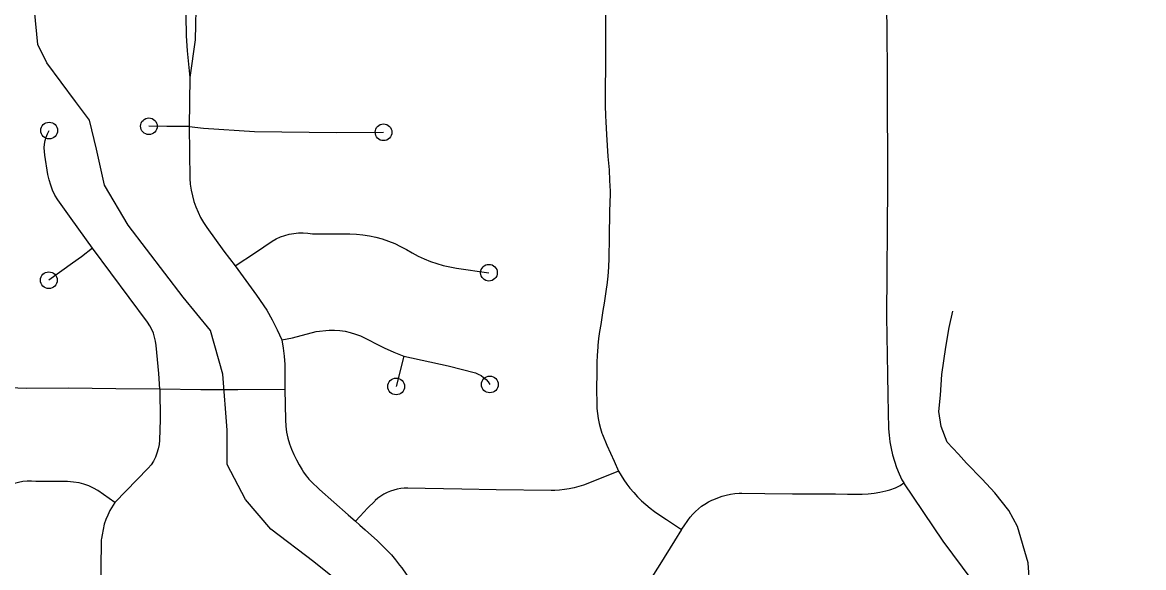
# Model space of a CAD drawing. Extents: x -19 to 366, y -4 to 359.
# Drawn here: x 147.031 to 147.665, y 190.647 to 190.955 of the extents above; entities that cross this region are included whole.
import ezdxf

# ---------------------------------------------------------------- set-up
doc = ezdxf.new("R2010")
doc.units = 0
for name, color, linetype in [('R_Striping', 7, 'Continuous'), ('R_Temp Easement', 7, 'Continuous'), ('Sheet Fence', 7, 'Continuous')]:
    doc.layers.add(name, color=color, linetype=linetype)

msp = doc.modelspace()

# ---------------------------------------------------------------- linework, layer by layer
at = {"layer": 'R_Striping'}
for points in [[(147.1231, 190.97064), (147.12342, 190.9472), (147.12401, 190.93872), (147.1255, 190.9236)], [(147.12914, 190.97072), (147.12858, 190.94485), (147.1255, 190.9236)], [(147.51898, 190.96884), (147.51942, 190.95416), (147.51974, 190.92183), (147.51976, 190.86284), (147.51935, 190.78849), (147.51983, 190.7558), (147.51998, 190.74381), (147.52049, 190.72508), (147.52075, 190.72134), (147.52121, 190.71761), (147.52189, 190.71391), (147.52274, 190.71025), (147.52379, 190.70665), (147.52501, 190.7031), (147.52644, 190.69962), (147.52803, 190.69623), (147.52901, 190.69451)], [(147.36056, 190.96409), (147.36048, 190.95081), (147.36047, 190.93367), (147.36035, 190.91339), (147.36035, 190.90772), (147.3605, 190.90206), (147.36065, 190.89863), (147.361, 190.89143), (147.36187, 190.87898), (147.36248, 190.8715), (147.36282, 190.86547), (147.36303, 190.85943), (147.36306, 190.85768), (147.3628, 190.84798), (147.36251, 190.83311), (147.36229, 190.82145), (147.36209, 190.81637), (147.36172, 190.81129), (147.36121, 190.80623), (147.3611, 190.80522), (147.35974, 190.79599), (147.35905, 190.79192), (147.35782, 190.78409), (147.35711, 190.78013), (147.35657, 190.77616), (147.35614, 190.77217), (147.35586, 190.76817), (147.35581, 190.76731), (147.35559, 190.76203), (147.35552, 190.75725), (147.35542, 190.7473), (147.35551, 190.7394), (147.35562, 190.73653), (147.3559, 190.73368), (147.35631, 190.73084), (147.35687, 190.72803), (147.35759, 190.72525), (147.35846, 190.7225), (147.35872, 190.72174), (147.36119, 190.71581), (147.36539, 190.7067), (147.36783, 190.70116)], [(147.1255, 190.9236), (147.12526, 190.896)], [(147.07048, 190.8272), (147.05847, 190.84397), (147.05091, 190.85455), (147.04936, 190.85719), (147.04802, 190.85995), (147.04692, 190.8628), (147.04602, 190.86572), (147.04537, 190.86871), (147.04364, 190.87977), (147.04334, 190.88181), (147.04325, 190.88386), (147.04341, 190.88591), (147.04377, 190.88794), (147.04433, 190.88991), (147.0451, 190.89182), (147.04606, 190.89364)], [(147.12526, 190.896), (147.11257, 190.89589), (147.10245, 190.89606)], [(147.12526, 190.896), (147.12555, 190.86658), (147.12584, 190.8633), (147.12632, 190.86003), (147.127, 190.8568), (147.12788, 190.85362), (147.12897, 190.8505), (147.13022, 190.84745), (147.13168, 190.84449), (147.13328, 190.84161), (147.1351, 190.83885), (147.14471, 190.82537), (147.15112, 190.8171)], [(147.12526, 190.896), (147.13334, 190.89505), (147.16203, 190.89315), (147.2084, 190.89253), (147.23506, 190.89266)], [(147.15112, 190.8171), (147.16269, 190.82464), (147.17201, 190.83115), (147.17432, 190.83241), (147.17673, 190.83347), (147.17921, 190.83435), (147.18175, 190.83502), (147.18434, 190.8355), (147.18696, 190.83576), (147.18959, 190.83582), (147.19222, 190.83567), (147.19481, 190.83531), (147.21596, 190.83533), (147.21969, 190.83516), (147.22342, 190.83478), (147.2271, 190.83418), (147.23075, 190.83338), (147.23433, 190.83238), (147.23788, 190.83118), (147.24133, 190.82978), (147.24471, 190.82818), (147.24799, 190.8264), (147.25117, 190.82444), (147.25454, 190.82266), (147.258, 190.82106), (147.26152, 190.81965), (147.26514, 190.81841), (147.26879, 190.81737), (147.27251, 190.81651), (147.27625, 190.81585), (147.29461, 190.81328)], [(147.07048, 190.8272), (147.06426, 190.82225), (147.05923, 190.81864), (147.04587, 190.80902)], [(147.10867, 190.74752), (147.10806, 190.75623), (147.10659, 190.77218), (147.10623, 190.7745), (147.10569, 190.77678), (147.10499, 190.77901), (147.10407, 190.78117), (147.10299, 190.78325), (147.10172, 190.78523), (147.07048, 190.8272)], [(147.15112, 190.8171), (147.15728, 190.80894), (147.16324, 190.80063), (147.16901, 190.79218), (147.17207, 190.78666), (147.17491, 190.78102), (147.17752, 190.77527)], [(147.17752, 190.77527), (147.1835, 190.77645), (147.19704, 190.77999), (147.20433, 190.78087), (147.20734, 190.78085), (147.21035, 190.78061), (147.21333, 190.78015), (147.21626, 190.77948), (147.21915, 190.7786), (147.22196, 190.7775), (147.23537, 190.77072), (147.24089, 190.76831), (147.2465, 190.76612)], [(147.17752, 190.77527), (147.17837, 190.77066), (147.17896, 190.76601), (147.17929, 190.76134), (147.17933, 190.74718)], [(147.2465, 190.76612), (147.24218, 190.74897)], [(147.2465, 190.76612), (147.27161, 190.7606), (147.28693, 190.75659), (147.28858, 190.75595), (147.29017, 190.75512), (147.29162, 190.7541), (147.29294, 190.75291), (147.29411, 190.75157), (147.29511, 190.7501)], [(147.10867, 190.74752), (147.08381, 190.74758), (147.05691, 190.74798), (147.0334, 190.74786), (147.01811, 190.74832), (146.98777, 190.74836)], [(147.10867, 190.74752), (147.10879, 190.73031), (147.10838, 190.71853), (147.10815, 190.71607), (147.1077, 190.71365), (147.10701, 190.71128), (147.10609, 190.70899), (147.10497, 190.70679), (147.10363, 190.70472), (147.1021, 190.70278), (147.08326, 190.68336)], [(147.17933, 190.74718), (147.15277, 190.74702), (147.13176, 190.74708), (147.10867, 190.74752)], [(147.17933, 190.74718), (147.17958, 190.73007), (147.17981, 190.72659), (147.18027, 190.72312), (147.18094, 190.71969), (147.18193, 190.71656), (147.18307, 190.71347), (147.18436, 190.71044), (147.18578, 190.70747), (147.18733, 190.70458), (147.18901, 190.70175), (147.18978, 190.70055), (147.19123, 190.69853), (147.19222, 190.69733), (147.19281, 190.6966), (147.19408, 190.69519), (147.19876, 190.69064), (147.21508, 190.67645), (147.21919, 190.67272)], [(147.36783, 190.70116), (147.36089, 190.69818), (147.34801, 190.69324), (147.34538, 190.69237), (147.34271, 190.69164), (147.34, 190.69106), (147.33729, 190.69063), (147.33453, 190.69035), (147.33178, 190.69022), (147.32975, 190.69022), (147.29861, 190.6906), (147.27921, 190.69094), (147.25854, 190.69136), (147.24873, 190.69152), (147.24672, 190.69146), (147.24472, 190.69125), (147.24274, 190.69089), (147.24079, 190.69039), (147.23889, 190.68974), (147.23704, 190.68894), (147.23524, 190.68801), (147.23355, 190.68696), (147.2319, 190.68577), (147.23038, 190.68446), (147.23008, 190.68418), (147.22603, 190.68008), (147.2219, 190.67572), (147.21919, 190.67272)], [(147.36783, 190.70116), (147.36928, 190.69857), (147.37083, 190.69614), (147.37248, 190.6938), (147.37428, 190.69155), (147.37642, 190.68896), (147.37857, 190.6866), (147.38082, 190.68434), (147.38318, 190.68219), (147.38566, 190.68016), (147.3882, 190.67824), (147.38897, 190.67769), (147.39501, 190.67382), (147.39951, 190.67065), (147.40166, 190.6693), (147.40338, 190.66807)], [(147.08326, 190.68336), (147.07361, 190.69008), (147.07111, 190.6915), (147.06847, 190.69271), (147.06574, 190.69367), (147.06294, 190.69441), (147.05973, 190.69494), (147.05646, 190.69516), (147.03855, 190.69532), (147.0361, 190.69549), (147.03366, 190.69545), (147.03123, 190.6952), (147.02883, 190.69474), (147.02646, 190.69408), (147.02419, 190.69321), (147.02197, 190.69215), (147.01988, 190.69089), (147.01788, 190.68947), (147.01603, 190.68787), (146.99818, 190.67045)], [(147.40338, 190.66807), (147.4049, 190.67025), (147.40697, 190.67325), (147.40831, 190.67505), (147.40977, 190.67676), (147.41134, 190.67837), (147.41302, 190.67987), (147.4148, 190.68125), (147.41666, 190.68251), (147.41861, 190.68365), (147.42064, 190.68465), (147.42177, 190.68514), (147.42404, 190.68607), (147.42636, 190.68687), (147.42871, 190.68752), (147.43111, 190.68803), (147.43354, 190.68839), (147.43599, 190.68859), (147.43748, 190.68865), (147.45049, 190.68854), (147.46613, 190.68827), (147.49054, 190.68829), (147.49716, 190.68809), (147.50552, 190.68809), (147.50887, 190.68832), (147.51223, 190.68869), (147.51553, 190.68921), (147.51882, 190.68988), (147.5212, 190.69046), (147.52445, 190.69161), (147.52704, 190.69304), (147.52901, 190.69451)], [(147.56767, 190.63949), (147.55122, 190.66143), (147.52901, 190.69451)], [(147.08326, 190.68336), (147.08039, 190.67878), (147.07917, 190.67629), (147.07811, 190.67372), (147.07724, 190.67108), (147.07595, 190.66503), (147.07563, 190.66306), (147.07549, 190.66217), (147.07526, 190.64553), (147.07495, 190.62894), (147.07486, 190.61446), (147.07472, 190.61037), (147.07444, 190.60165), (147.07449, 190.59114), (147.07465, 190.58409)], [(147.21919, 190.67272), (147.2216, 190.67056), (147.22465, 190.66783), (147.23156, 190.66166), (147.23429, 190.65914), (147.23692, 190.65651), (147.23944, 190.65378), (147.24185, 190.65094), (147.24414, 190.64802), (147.24532, 190.64643), (147.24773, 190.64279), (147.25002, 190.63908), (147.25217, 190.63529), (147.2542, 190.63143), (147.25607, 190.6275), (147.25747, 190.62436), (147.26395, 190.60819), (147.26765, 190.59844), (147.27179, 190.58808)], [(147.40338, 190.66807), (147.39938, 190.6617), (147.39114, 190.64825), (147.38265, 190.63499), (147.38243, 190.63458), (147.38009, 190.63048), (147.37767, 190.62643), (147.37172, 190.61705), (147.36992, 190.61402), (147.36661, 190.60831), (147.36337, 190.60256), (147.36023, 190.59677), (147.35716, 190.59095), (147.35416, 190.58509), (147.34778, 190.57111), (147.34751, 190.57058), (147.3448, 190.56485)]]:
    msp.add_lwpolyline(points, dxfattribs=at)
for centre in [(147.04606, 190.89364), (147.10245, 190.89606), (147.23506, 190.89266), (147.29461, 190.81328), (147.04587, 190.80902), (147.24218, 190.74897), (147.29511, 190.7501)]:
    msp.add_circle(centre, 0.00473, dxfattribs=at)
at = {"layer": 'R_Temp Easement'}
for points in [[(147.22035, 190.63006), (147.1956, 190.64987), (147.17135, 190.66824), (147.157, 190.68508), (147.1466, 190.70489), (147.1466, 190.7242), (147.14413, 190.75589), (147.1372, 190.78065), (147.12186, 190.79947), (147.09068, 190.84008), (147.07732, 190.86286), (147.07287, 190.88316), (147.06891, 190.8995), (147.06099, 190.91015), (147.04466, 190.93194), (147.03971, 190.94234), (147.03773, 190.96165)], [(147.60031, 190.63578), (147.59924, 190.64928), (147.59336, 190.66971), (147.58841, 190.67893), (147.58044, 190.68876), (147.57338, 190.69649), (147.56445, 190.70559), (147.55999, 190.71061), (147.55348, 190.71757), (147.55023, 190.72637), (147.54887, 190.73475), (147.5498, 190.74404), (147.55059, 190.7558), (147.55277, 190.77114), (147.55469, 190.78231), (147.55676, 190.79158)]]:
    msp.add_lwpolyline(points, dxfattribs=at)
at = {"layer": 'Sheet Fence'}
for points in [[(154.11585, 1.87092), (153.9063, 10.48743), (153.69602, 19.10409), (153.48501, 27.72087), (153.27327, 36.3378), (153.0608, 44.95486), (152.84759, 53.57206), (152.63366, 62.1894), (152.419, 70.80688), (152.20362, 79.42449), (151.98751, 88.04225), (151.77068, 96.66014), (151.55312, 105.27817), (151.33484, 113.89634), (151.11584, 122.51465), (150.89612, 131.13311), (150.67568, 139.7517), (150.45452, 148.37043), (150.23264, 156.98931), (150.01005, 165.60832), (149.78674, 174.22748), (149.56272, 182.84677), (149.33799, 191.46621), (149.11254, 200.0858), (148.88638, 208.70552), (148.65952, 217.32539), (148.43194, 225.9454), (148.20366, 234.56555), (147.97466, 243.18584), (147.74497, 251.80628), (147.51457, 260.42687), (147.28346, 269.04759), (147.05165, 277.66846), (146.81914, 286.28948), (146.58593, 294.91064), (146.35202, 303.53194), (146.11742, 312.15339), (145.88211, 320.77499), (145.64611, 329.39673), (145.40941, 338.01861), (145.17202, 346.64065)], [(0, 189.51617), (7.11214, 189.52059), (14.22427, 189.53386), (21.33637, 189.55597), (28.44845, 189.58693), (35.56048, 189.62672), (42.67245, 189.67537), (49.78436, 189.73285), (56.89619, 189.79918), (64.00793, 189.87436), (71.11958, 189.95838), (78.23111, 190.05124), (85.34253, 190.15294), (92.45381, 190.26349), (99.56495, 190.38288), (106.67593, 190.51112), (113.78675, 190.6482), (120.89739, 190.79412), (128.00785, 190.94888), (135.11811, 191.11248), (142.22816, 191.28493), (149.33799, 191.46621), (156.44759, 191.65634), (163.55694, 191.85531), (170.66605, 192.06312), (177.77489, 192.27977), (184.88345, 192.50526), (191.99173, 192.73959), (199.09971, 192.98276), (206.20739, 193.23477), (213.31474, 193.49561), (220.42177, 193.7653), (227.52845, 194.04382), (234.63479, 194.33118), (241.74076, 194.62738), (248.84635, 194.93241), (255.95157, 195.24628), (263.05638, 195.56898), (270.16079, 195.90052), (277.26478, 196.24089), (284.36834, 196.5901), (291.47147, 196.94814), (298.57414, 197.31501), (305.67635, 197.69072), (312.77809, 198.07525), (319.87934, 198.46862), (326.9801, 198.87082), (334.08035, 199.28185), (341.18009, 199.7017)], [(0, 180.89994), (7.12284, 180.90436), (14.24566, 180.9176), (21.36847, 180.93968), (28.49124, 180.97058), (35.61397, 181.01031), (42.73664, 181.05888), (49.85925, 181.11627), (56.98178, 181.18249), (64.10422, 181.25754), (71.22656, 181.34142), (78.3488, 181.43413), (85.47091, 181.53567), (92.5929, 181.64603), (99.71474, 181.76523), (106.83643, 181.89325), (113.95795, 182.0301), (121.0793, 182.17578), (128.20046, 182.33029), (135.32143, 182.49362), (142.44218, 182.66579), (149.56272, 182.84677), (156.68303, 183.03659), (163.8031, 183.23523), (170.92291, 183.4427), (178.04247, 183.65899), (185.16175, 183.88411), (192.28074, 184.11805), (199.39944, 184.36082), (206.51784, 184.61242), (213.63591, 184.87283), (220.75366, 185.14207), (227.87107, 185.42014), (234.98813, 185.70702), (242.10483, 186.00273), (249.22115, 186.30726), (256.33709, 186.62061), (263.45264, 186.94279), (270.56779, 187.27378), (277.68251, 187.61359), (284.79682, 187.96222), (291.91068, 188.31967), (299.02409, 188.68594), (306.13705, 189.06103), (313.24954, 189.44494), (320.36154, 189.83766), (327.47305, 190.23919), (334.58406, 190.64954), (341.69455, 191.06871)]]:
    msp.add_spline(points, degree=3, dxfattribs=at)

doc.saveas('drawing.dxf')
